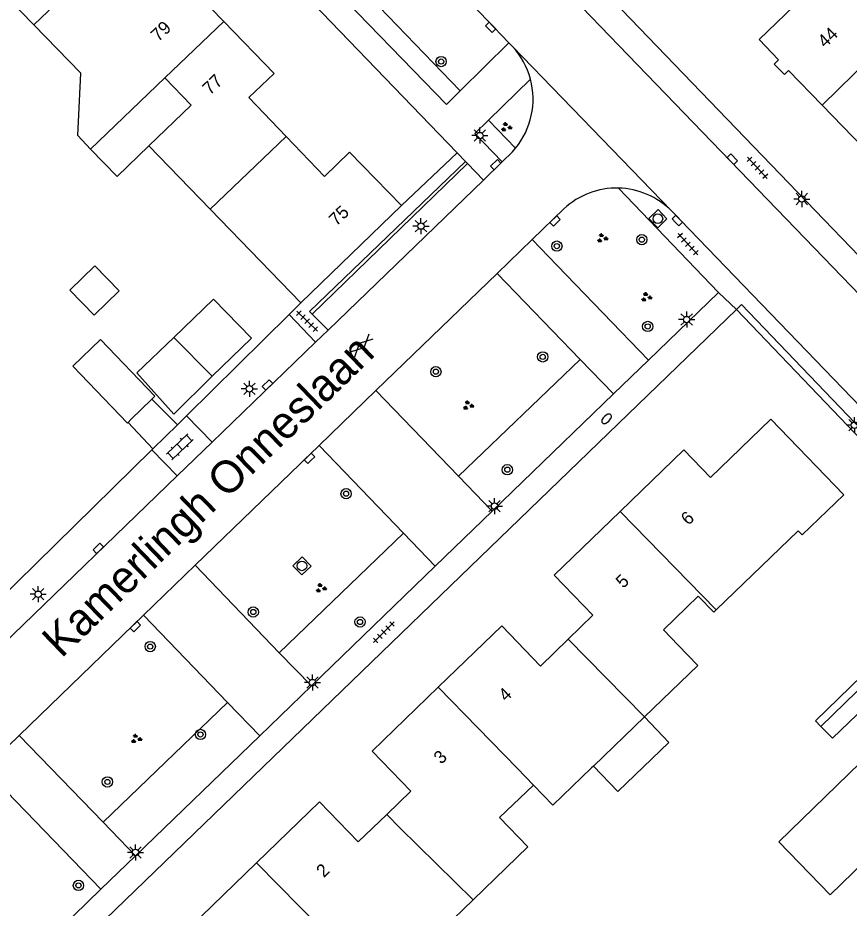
# Model space of a CAD drawing. Extents: x 137999 to 141000, y 397500 to 400501.
# Drawn here: x 138579.6 to 138644.2, y 399450.1 to 399519.3 of the extents above; entities that cross this region are included whole.
import ezdxf

# ---------------------------------------------------------------- set-up
doc = ezdxf.new("R2010")
doc.units = 0
for name, color, linetype in [('gg-afsc-erfafscheiding', 7, 'Continuous'), ('gg-anno-huisnummerreeks BGT', 7, 'Continuous'), ('gg-anno-openbare ruimte label', 7, 'Continuous'), ('gg-bbg-bijgebouw', 7, 'Continuous'), ('gg-bbg-gedigitaliseerde bebouwing', 7, 'Continuous'), ('gg-bbg-gedigitaliseerde bijgebouw', 7, 'Continuous'), ('gg-bbg-hoofdgebouw', 7, 'Continuous'), ('gg-bbg-luifel en loopbrug', 7, 'Continuous'), ('gg-bbg-tussenscheiding', 7, 'Continuous'), ('gg-knt-verharding', 7, 'Continuous'), ('gg-knt-verharding nz', 7, 'Continuous'), ('gt-grn-groengrens', 7, 'Continuous'), ('gt-grn-weggrens', 7, 'Continuous'), ('gt-symb-boom', 7, 'Continuous'), ('gt-symb-brandkraan', 7, 'Continuous'), ('gt-symb-gesloten verharding', 7, 'Continuous'), ('gt-symb-groenvak', 7, 'Continuous'), ('gt-symb-klinker verharding', 7, 'Continuous'), ('gt-symb-kolk', 7, 'Continuous'), ('gt-symb-lichtmast', 7, 'Continuous'), ('gt-symb-rioolschacht', 7, 'Continuous'), ('gt-symb-tegel verharding', 7, 'Continuous')]:
    doc.layers.add(name, color=color, linetype=linetype)

# ---------------------------------------------------------------- blocks, each defined once
blk = doc.blocks.new('gt0-LMAST')
at = {"layer": 'gt-symb-lichtmast'}
for p, q in [((-0.182, 0.173), (-0.447, 0.438)), ((-0.005, 0.246), (-0.005, 0.621)), ((0.172, 0.173), (0.437, 0.438)), ((-0.255, -0.004), (-0.63, -0.004)), ((-0.182, -0.181), (-0.447, -0.446)), ((-0.005, -0.254), (-0.005, -0.629)), ((0.437, -0.446), (0.172, -0.181)), ((0.245, -0.004), (0.62, -0.004))]:
    blk.add_line(p, q, dxfattribs=at)
blk.add_circle((-0.005, -0.004), 0.25, dxfattribs=at)
blk = doc.blocks.new('gt0-TEG1')
at = {"layer": 'gt-symb-tegel verharding'}
for p, q in [((-1.125, 0), (1.125, 0)), ((-0.9, -0.25), (-0.9, 0.25)), ((-0.45, -0.25), (-0.45, 0.25)), ((0, -0.25), (0, 0.25)), ((0.45, -0.25), (0.45, 0.25)), ((0.9, -0.25), (0.9, 0.25))]:
    blk.add_line(p, q, dxfattribs=at)
blk = doc.blocks.new('gt0-KOLK')
at = {"layer": 'gt-symb-kolk'}
blk.add_lwpolyline([(0, 0), (0.375, 0), (0.375, 0.4), (-0.375, 0.4), (-0.375, 0), (0, 0)], dxfattribs=at)
blk = doc.blocks.new('gt0-BOOM')
at = {"layer": 'gt-symb-boom'}
for radius in [0.4, 0.2]:
    blk.add_circle((0, 0), radius, dxfattribs=at)
blk = doc.blocks.new('gt0-GRVAK')
at = {"layer": 'gt-symb-groenvak'}
for p, q in [((-0.11, 0.189), (-0.228, 0.24)), ((-0.182, 0.153), (0.088, 0.153)), ((-0.091, 0.211), (-0.156, 0.322)), ((-0.047, 0.214), (-0.047, 0.393)), ((-0.004, 0.211), (0.061, 0.322)), ((0.015, 0.189), (0.133, 0.24)), ((0.262, -0.052), (0.197, 0.059)), ((0.305, -0.049), (0.305, 0.13)), ((0.349, -0.052), (0.414, 0.059)), ((-0.245, -0.228), (-0.363, -0.177)), ((-0.318, -0.264), (-0.047, -0.264)), ((-0.226, -0.206), (-0.291, -0.095)), ((-0.183, -0.203), (-0.183, -0.024)), ((-0.139, -0.206), (-0.074, -0.095)), ((-0.12, -0.228), (-0.002, -0.177)), ((0.243, -0.074), (0.125, -0.023)), ((0.17, -0.11), (0.441, -0.11)), ((0.368, -0.074), (0.486, -0.023))]:
    blk.add_line(p, q, dxfattribs=at)
blk = doc.blocks.new('gt0-RS')
at = {"layer": 'gt-symb-rioolschacht'}
blk.add_lwpolyline([(-0.5, -0.5), (0.5, -0.5), (0.5, 0.5), (-0.5, 0.5)], close=True, dxfattribs=at)
blk.add_circle((0, 0), 0.375, dxfattribs=at)
blk = doc.blocks.new('gt0-BR')
at = {"layer": 'gt-symb-brandkraan'}
for centre, radius, start, end in [((-0.244, 0), 0.206, 107.56694, 252.43307), ((0.599, -2.664), 3, 106.89205, 107.56694), ((0, -0.691), 0.938, 73.10799, 106.89205), ((-0.599, -2.664), 3, 72.43309, 73.10799), ((0.244, 0), 0.206, 287.56695, 72.43309), ((0.599, 2.664), 3, 252.43307, 253.10797), ((0, 0.691), 0.938, 253.10797, 286.89206), ((-0.599, 2.664), 3, 286.89206, 287.56695)]:
    blk.add_arc(centre, radius, start, end, dxfattribs=at)
blk = doc.blocks.new('gt0-GESVH1')
at = {"layer": 'gt-symb-gesloten verharding'}
for p, q in [((-0.992, -0.261), (0.008, 0.239)), ((0.008, -0.261), (-0.992, 0.239)), ((0.008, 0.239), (1.008, -0.261)), ((1.008, 0.239), (0.008, -0.261))]:
    blk.add_line(p, q, dxfattribs=at)
blk = doc.blocks.new('gt0-KL1')
at = {"layer": 'gt-symb-klinker verharding'}
for p, q in [((-1.15, 0.3), (1.15, 0.3)), ((-1, -0.3), (-1, 0.3)), ((-0.5, 0.3), (-0.5, 0.45)), ((0, -0.3), (0, 0.3)), ((0.5, 0.3), (0.5, 0.45)), ((1, -0.3), (1, 0.3)), ((-1.15, -0.3), (1.15, -0.3)), ((-0.5, -0.45), (-0.5, -0.3)), ((0.5, -0.45), (0.5, -0.3))]:
    blk.add_line(p, q, dxfattribs=at)

msp = doc.modelspace()

# ---------------------------------------------------------------- linework, layer by layer
at = {"layer": 'gg-afsc-erfafscheiding'}
for p, q in [((138609.45, 399504.67), (138613.77, 399508.765)), ((138600.719, 399496.21), (138601.62, 399497.1)), ((138592.754, 399488.339), (138600.719, 399496.21)), ((138592.051, 399487.645), (138590.062, 399489.631)), ((138592.051, 399487.645), (138592.754, 399488.339)), ((138588.203, 399487.823), (138590.138, 399485.769)), ((138590.138, 399485.769), (138592.051, 399487.645)), ((138576.574, 399472.474), (138590.046, 399485.68)), ((138590.046, 399485.68), (138590.138, 399485.769))]:
    msp.add_line(p, q, dxfattribs=at)
at = {"layer": 'gg-bbg-bijgebouw'}
for p, q in [((138590.062, 399489.631), (138590.295, 399489.855)), ((138588.203, 399487.823), (138588.154, 399487.77))]:
    msp.add_line(p, q, dxfattribs=at)
msp.add_lwpolyline([(138590.062, 399489.631), (138588.419, 399488.055), (138588.203, 399487.823)], dxfattribs=at)
at = {"layer": 'gg-bbg-gedigitaliseerde bebouwing'}
for p, q in [((138576.104, 399523.645), (138580.89, 399518.704)), ((138580.89, 399518.704), (138584.526, 399514.95)), ((138591.055, 399514.58), (138585.299, 399509.062)), ((138589.827, 399509.299), (138594.582, 399504.381)), ((138594.582, 399504.381), (138601.62, 399497.1)), ((138632.507, 399474.323), (138633.699, 399473.088)), ((138628.313, 399464.94), (138624.356, 399461.121)), ((138624.356, 399461.121), (138624.212, 399460.982))]:
    msp.add_line(p, q, dxfattribs=at)
for points in [[(138585.299, 399509.062), (138584.293, 399510.111), (138584.526, 399514.95)], [(138591.055, 399514.58), (138593.1, 399512.47), (138589.827, 399509.299)], [(138632.507, 399474.323), (138629.796, 399471.705), (138630.951, 399470.509)], [(138628.313, 399464.94), (138632.461, 399468.944), (138630.951, 399470.509)], [(138624.212, 399460.982), (138621.205, 399458.08), (138619.691, 399459.649)], [(138619.691, 399459.649), (138617.071, 399457.121), (138619.27, 399454.843), (138615.012, 399450.733)], [(138638.76, 399455.24), (138642.741, 399451.133), (138646.338, 399454.619)], [(138605.697, 399445.986), (138608.434, 399448.637), (138609.622, 399448.014), (138611.833, 399448.037), (138612.704, 399448.498), (138615.012, 399450.733)]]:
    msp.add_lwpolyline(points, dxfattribs=at)
at = {"layer": 'gg-bbg-gedigitaliseerde bijgebouw'}
msp.add_line((138594.747, 399491.411), (138591.767, 399494.425), dxfattribs=at)
for points in [[(138587.505, 399498.037), (138585.566, 399496.158), (138583.687, 399498.097), (138585.626, 399499.976), (138587.505, 399498.037)], [(138588.154, 399487.77), (138583.905, 399492.199), (138586.061, 399494.268), (138590.295, 399489.855)], [(138591.767, 399494.425), (138588.89, 399491.671), (138591.759, 399488.458), (138594.747, 399491.411)]]:
    msp.add_lwpolyline(points, dxfattribs=at)
at = {"layer": 'gg-bbg-hoofdgebouw'}
for p, q in [((138637.23, 399517.56), (138645.699, 399525.745)), ((138609.45, 399504.67), (138601.62, 399497.1)), ((138633.893, 399473.275), (138633.699, 399473.088))]:
    msp.add_line(p, q, dxfattribs=at)
for points in [[(138586.688, 399524.315), (138589.59, 399521.32), (138591.54, 399523.21), (138595.638, 399518.974)], [(138595.638, 399518.974), (138599.55, 399514.93), (138597.6, 399513.05), (138600.481, 399510.046)], [(138637.23, 399517.56), (138638.73, 399515.98), (138638.39, 399515.64), (138639.19, 399514.84), (138639.52, 399515.17), (138642.133, 399512.462)], [(138642.133, 399512.462), (138646.91, 399507.51), (138648.02, 399508.58), (138648.35, 399508.23), (138649.17, 399509.02)], [(138600.481, 399510.046), (138603.47, 399506.93), (138605.42, 399508.82), (138609.45, 399504.67)], [(138633.464, 399483.54), (138638.151, 399488.063), (138643.806, 399482.202), (138640.568, 399479.079), (138640.256, 399479.403), (138633.893, 399473.275)], [(138626.422, 399480.904), (138631.38, 399485.7), (138633.464, 399483.54)], [(138622.408, 399470.995), (138624.32, 399472.85), (138621.31, 399475.96), (138626.422, 399480.904)], [(138612.297, 399467.249), (138617.23, 399472.01), (138620.24, 399468.89), (138622.408, 399470.995)], [(138608.3, 399457.374), (138610.17, 399459.18), (138607.16, 399462.29), (138612.297, 399467.249)], [(138638.76, 399455.24), (138645.09, 399461.37), (138647.06, 399459.31), (138650.17, 399462.33)], [(138598.179, 399453.605), (138603.08, 399458.35), (138606.09, 399455.24), (138608.3, 399457.374)], [(138598.429, 399439.345), (138599.4, 399438.42), (138596.8, 399435.91), (138591.65, 399441.23), (138593.9, 399443.41), (138593.07, 399444.26), (138595.23, 399446.35), (138593.03, 399448.62), (138598.179, 399453.605)]]:
    msp.add_lwpolyline(points, dxfattribs=at)
at = {"layer": 'gg-bbg-luifel en loopbrug'}
for points in [[(138589.827, 399509.299), (138587.373, 399506.921), (138585.299, 399509.062)], [(138591.767, 399494.425), (138594.842, 399497.405), (138597.792, 399494.361), (138594.747, 399491.411)], [(138628.313, 399464.94), (138630.223, 399462.961), (138626.265, 399459.142), (138624.356, 399461.121)]]:
    msp.add_lwpolyline(points, dxfattribs=at)
at = {"layer": 'gg-bbg-tussenscheiding'}
for p, q in [((138586.688, 399524.315), (138580.89, 399518.704)), ((138591.055, 399514.58), (138595.638, 399518.974)), ((138647.891, 399518.15), (138642.133, 399512.462)), ((138600.481, 399510.046), (138594.582, 399504.381)), ((138626.422, 399480.904), (138633.893, 399473.275)), ((138622.408, 399470.995), (138626.795, 399466.497)), ((138612.297, 399467.249), (138618.449, 399460.936)), ((138626.795, 399466.497), (138628.313, 399464.94)), ((138618.449, 399460.936), (138619.691, 399459.649)), ((138598.179, 399453.605), (138604.497, 399447.205))]:
    msp.add_line(p, q, dxfattribs=at)
msp.add_lwpolyline([(138608.3, 399457.374), (138609.325, 399456.331), (138615.012, 399450.733)], dxfattribs=at)
at = {"layer": 'gg-knt-verharding'}
for p, q in [((138595.329, 399549.282), (138683.12, 399458.21)), ((138608.4, 399527.12), (138617.793, 399517.319)), ((138614.014, 399513.577), (138617.793, 399517.319)), ((138618.08, 399517.02), (138617.793, 399517.319)), ((138619.468, 399514.486), (138616.214, 399511.305)), ((138613.77, 399508.765), (138614.412, 399508.1)), ((138614.412, 399508.1), (138614.582, 399507.923)), ((138617.276, 399508.064), (138615.811, 399506.649)), ((138614.582, 399507.923), (138615.811, 399506.649)), ((138615.811, 399506.649), (138603.751, 399495)), ((138626.311, 399506.025), (138634.07, 399497.91)), ((138619.594, 399502.031), (138622.071, 399504.424)), ((138655.551, 399478.175), (138630.413, 399504.261)), ((138619.594, 399502.031), (138616.867, 399499.393)), ((138619.594, 399502.031), (138621.551, 399500)), ((138621.551, 399500), (138628.63, 399492.654)), ((138607.467, 399490.307), (138616.867, 399499.393)), ((138616.867, 399499.393), (138623.32, 399492.721)), ((138628.63, 399492.654), (138634.07, 399497.91)), ((138582.02, 399444.96), (138635.46, 399496.59)), ((138635.46, 399496.59), (138654.27, 399476.94)), ((138602.771, 399494.052), (138600.719, 399496.21)), ((138603.751, 399495), (138602.517, 399496.234)), ((138602.771, 399494.052), (138603.751, 399495)), ((138594.74, 399486.295), (138602.771, 399494.052)), ((138623.32, 399492.721), (138625.919, 399490.033)), ((138603.045, 399486.034), (138607.467, 399490.307)), ((138613.878, 399483.644), (138607.467, 399490.307)), ((138625.919, 399490.033), (138616.495, 399480.924)), ((138594.74, 399486.295), (138592.754, 399488.339)), ((138592.012, 399483.66), (138594.74, 399486.295)), ((138593.41, 399476.721), (138603.045, 399486.034)), ((138603.045, 399486.034), (138609.611, 399479.214)), ((138592.012, 399483.66), (138590.046, 399485.68)), ((138578.466, 399470.575), (138592.012, 399483.66)), ((138616.495, 399480.924), (138613.878, 399483.644)), ((138609.611, 399479.214), (138612.075, 399476.654)), ((138589.414, 399472.858), (138593.41, 399476.721)), ((138599.955, 399469.931), (138593.41, 399476.721)), ((138612.075, 399476.654), (138602.446, 399467.347)), ((138579.745, 399463.512), (138589.414, 399472.858)), ((138589.414, 399472.858), (138595.939, 399466.071)), ((138602.446, 399467.347), (138599.955, 399469.931)), ((138595.939, 399466.071), (138598.437, 399463.472)), ((138577.057, 399460.914), (138579.745, 399463.512)), ((138586.264, 399456.769), (138579.745, 399463.512)), ((138598.437, 399463.472), (138588.794, 399454.153)), ((138577.057, 399460.914), (138586.103, 399451.552)), ((138588.794, 399454.153), (138586.264, 399456.769)), ((138580.698, 399446.329), (138586.103, 399451.552))]:
    msp.add_line(p, q, dxfattribs=at)
for points in [[(138597.85, 399556.77), (138597.2, 399550.38), (138661.4, 399483.722)], [(138613.77, 399508.765), (138571.73, 399552.36), (138567.368, 399548.153)], [(138604.55, 399523.402), (138603.45, 399522.34), (138612.954, 399512.527), (138614.014, 399513.577)], [(138616.214, 399511.305), (138615.148, 399510.262), (138617.276, 399508.064)], [(138617.276, 399508.064), (138618.07, 399508.845), (138618.308, 399509.119)], [(138602.517, 399496.234), (138602.314, 399496.437), (138614.412, 399508.1)], [(138635.46, 399496.59), (138635.872, 399496.984), (138654.684, 399477.339)], [(138654.27, 399476.94), (138641.6, 399464.64), (138642.021, 399464.213)], [(138654.684, 399477.339), (138655.097, 399476.907), (138642.021, 399464.213)], [(138642.021, 399464.213), (138642.93, 399463.29), (138650.51, 399470.58), (138694.48, 399425.04), (138698.08, 399428.51), (138719.598, 399406.201)]]:
    msp.add_lwpolyline(points, dxfattribs=at)
for centre, radius, start, end in [((138613.607, 399512.923), 6.066, 14.93333, 42.49018), ((138613.635, 399512.938), 6.035, 320.74271, 14.86517), ((138626.159, 399500.012), 6.014, 88.55218, 132.82033), ((138626.16, 399500.021), 6.005, 44.90628, 88.55501)]:
    msp.add_arc(centre, radius, start, end, dxfattribs=at)
at = {"layer": 'gg-knt-verharding nz'}
for p, q in [((138628.63, 399492.654), (138625.919, 399490.033)), ((138616.495, 399480.924), (138612.075, 399476.654)), ((138602.446, 399467.347), (138598.437, 399463.472)), ((138588.794, 399454.153), (138586.103, 399451.552))]:
    msp.add_line(p, q, dxfattribs=at)
at = {"layer": 'gt-grn-groengrens'}
for p, q in [((138614.014, 399513.577), (138604.55, 399523.402)), ((138616.214, 399511.305), (138618.308, 399509.119)), ((138614.582, 399507.923), (138602.517, 399496.234)), ((138613.878, 399483.644), (138623.32, 399492.721)), ((138599.955, 399469.931), (138609.611, 399479.214)), ((138586.264, 399456.769), (138595.939, 399466.071))]:
    msp.add_line(p, q, dxfattribs=at)
at = {"layer": 'gt-grn-weggrens'}
for p, q in [((138618.08, 399517.02), (138630.413, 399504.261)), ((138634.07, 399497.91), (138635.46, 399496.59))]:
    msp.add_line(p, q, dxfattribs=at)

# ---------------------------------------------------------------- block references
at = {"layer": 'gt-symb-boom'}
for p in [(138612.528, 399515.854), (138621.518, 399501.519), (138628.117, 399502.019), (138628.573, 399495.276), (138620.417, 399492.914), (138612.122, 399491.764), (138617.67, 399484.149), (138605.143, 399482.287), (138597.936, 399473.094), (138606.226, 399472.319), (138589.928, 399470.406), (138593.832, 399463.584), (138586.6, 399459.893), (138584.353, 399451.856)]:
    msp.add_blockref('gt0-BOOM', p, dxfattribs=at)
at = {"layer": 'gt-symb-brandkraan', "rotation": 44.02760489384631}
msp.add_blockref('gt0-BR', (138625.379, 399488.102), dxfattribs=at)
at = {"layer": 'gt-symb-gesloten verharding', "rotation": -135.97239510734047}
msp.add_blockref('gt0-GESVH1', (138606.37, 399493.792), dxfattribs=at)
at = {"layer": 'gt-symb-groenvak'}
for p in [(138617.58, 399510.763), (138625.032, 399502.137), (138628.465, 399497.554), (138614.619, 399489.142), (138603.177, 399474.949), (138588.83, 399463.237)]:
    msp.add_blockref('gt0-GRVAK', p, dxfattribs=at)
at = {"layer": 'gt-symb-klinker verharding', "rotation": 43.460597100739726}
msp.add_blockref('gt0-KL1', (138592.224, 399485.919), dxfattribs=at)
at = {"layer": 'gt-symb-kolk'}
for p, rotation in [((138616.513, 399518.654), 134.87852503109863), ((138616.907, 399507.709), 44.02760489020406), ((138634.999, 399508.128), -46.05341047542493), ((138621.516, 399503.329), 44.02760489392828), ((138630.722, 399503.364), -46.05341047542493), ((138599.177, 399490.588), 44.02760489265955), ((138602.434, 399484.888), 44.02760489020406), ((138586.033, 399477.889), 44.02760489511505), ((138588.914, 399471.82), 44.02760489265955)]:
    msp.add_blockref('gt0-KOLK', p, dxfattribs=dict(at, rotation=rotation))
at = {"layer": 'gt-symb-lichtmast'}
for p in [(138615.541, 399510.107), (138640.551, 399505.181), (138610.968, 399503.078), (138631.607, 399495.813), (138597.636, 399490.436), (138644.637, 399487.607), (138616.683, 399481.322), (138581.233, 399474.476), (138602.532, 399467.615), (138588.797, 399454.413)]:
    msp.add_blockref('gt0-LMAST', p, dxfattribs=at)
at = {"layer": 'gt-symb-rioolschacht'}
for p, rotation in [((138629.362, 399503.649), -46.05341047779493), ((138601.711, 399476.679), 44.02760489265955)]:
    msp.add_blockref('gt0-RS', p, dxfattribs=dict(at, rotation=rotation))
at = {"layer": 'gt-symb-tegel verharding'}
for p, rotation in [((138637.099, 399507.6), 133.01389341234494), ((138631.696, 399501.667), 133.01389341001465), ((138602.116, 399495.689), -44.432733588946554), ((138608.077, 399471.524), 44.99999999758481)]:
    msp.add_blockref('gt0-TEG1', p, dxfattribs=dict(at, rotation=rotation))

# ---------------------------------------------------------------- texts
at = {"layer": 'gg-anno-huisnummerreeks BGT'}
for s, rotation, p in [('79', 44, (138590.566, 399517.346)), ('44', 43.9, (138642.359, 399516.869)), ('77', 44, (138594.574, 399513.203)), ('75', 44.2, (138604.395, 399503.018)), ('6', 44, (138631.735, 399479.781)), ('5', 44, (138626.673, 399474.885)), ('4', 43.9, (138617.566, 399466.081)), ('3', 44, (138612.533, 399461.221)), ('2', 44.1, (138603.415, 399452.411))]:
    msp.add_text(s, height=1, rotation=rotation, dxfattribs=at).set_placement(p)
at = {"layer": 'gg-anno-openbare ruimte label'}
msp.add_text('Kamerlingh Onneslaan', height=2.5, rotation=44, dxfattribs=at).set_placement((138583.03, 399469.44))

doc.saveas('drawing.dxf')
